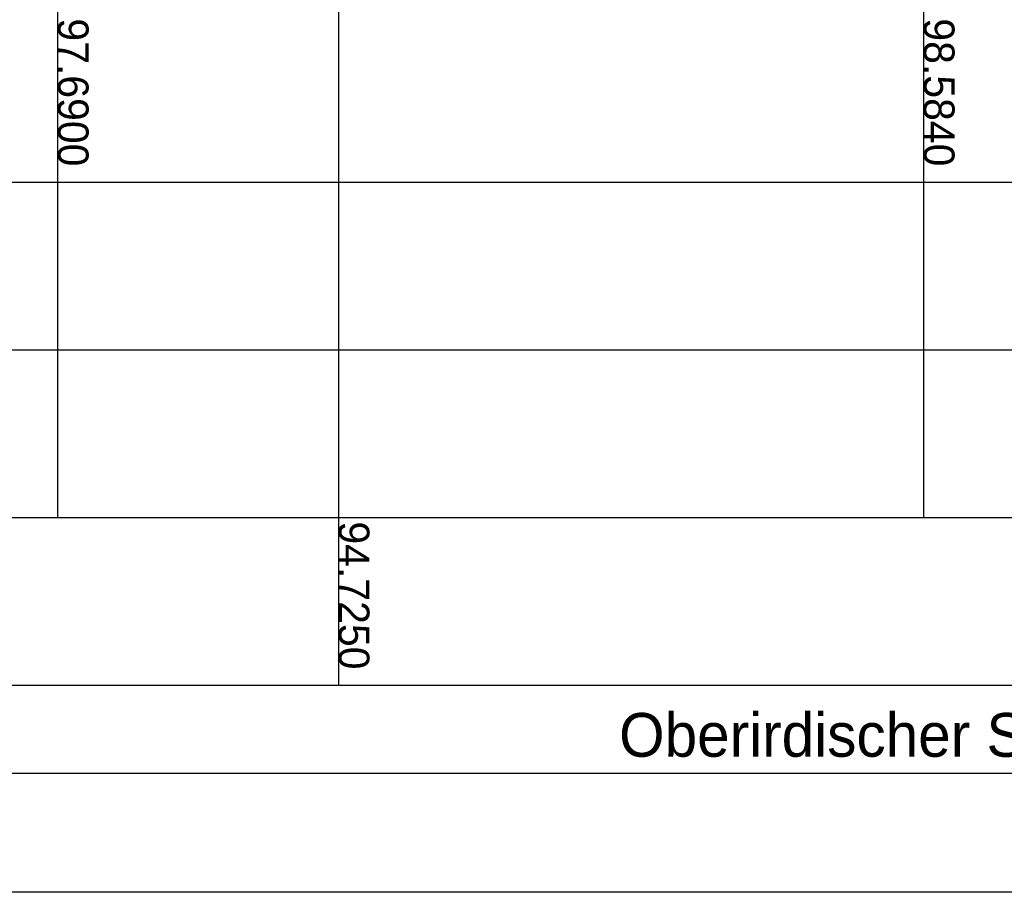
# Model space of a CAD drawing. Header units: metres. Extents: x 3458045 to 3462392, y 5482308 to 5484762.
# Tile 303 of 458: x 3460314 to 3460342, y 5483955 to 5483980. Entities that reach past the tile are written whole.
import ezdxf

# ---------------------------------------------------------------- set-up
doc = ezdxf.new("R2010")
doc.units = ezdxf.units.M
for name, color, linetype, lineweight in [('SP_Höhenplan-Beschriftung-Linien', 2, 'CONTINUOUS', 25), ('SP_Höhenplan-Beschriftung-Linien-Bestandsgelände', 7, 'CONTINUOUS', 25), ('SP_Höhenplan-Beschriftung-Text', 2, 'CONTINUOUS', 25)]:
    doc.layers.add(name, color=color, linetype=linetype, lineweight=lineweight)
doc.layers.add('SP_LAYOUT', color=50, linetype='CONTINUOUS', plot=False)
doc.layers.add('SP_VERM-VA-B44', color=150, linetype='CONTINUOUS')
doc.styles.add('K_ISOCP', font='k_isocp.shx')

msp = doc.modelspace()

# ---------------------------------------------------------------- linework, layer by layer
at = {"layer": 'SP_Höhenplan-Beschriftung-Linien', "color": 1, "linetype": 'ByBlock'}
for p, q in [((3460339.7758, 5484004.8696), (3460339.7758, 5483965.6286)), ((3460315.0336, 5484003.9739), (3460315.0336, 5483965.6286))]:
    msp.add_line(p, q, dxfattribs=at)
at = {"layer": 'SP_Höhenplan-Beschriftung-Linien', "color": 2}
for p, q in [((3460406.594, 5483975.2078), (3459990.95, 5483975.2078)), ((3460406.594, 5483970.4182), (3459990.95, 5483970.4182)), ((3460406.594, 5483965.6286), (3459990.95, 5483965.6286)), ((3460406.594, 5483960.8389), (3459990.95, 5483960.8389))]:
    msp.add_line(p, q, dxfattribs=at)
at = {"layer": 'SP_Höhenplan-Beschriftung-Linien-Bestandsgelände'}
msp.add_line((3460323.0579, 5484004.5117), (3460323.0579, 5483960.8389), dxfattribs=at)
at = {"layer": 'SP_LAYOUT'}
msp.add_lwpolyline([(3459988.5361, 5484045.9145), (3460409.8809, 5484045.9145), (3460409.8809, 5483954.9364), (3459988.5361, 5483954.9364)], close=True, dxfattribs=at)
at = {"layer": 'SP_VERM-VA-B44', "color": 1}
msp.add_line((3460019.6256, 5483958.3376), (3460406.4791, 5483958.3376), dxfattribs=at)

# ---------------------------------------------------------------- texts
at = {"layer": 'SP_Höhenplan-Beschriftung-Text', "char_height": 0.875, "width": 7.557299, "attachment_point": 7, "rotation": 270, "style": 'K_ISOCP'}
for s, insert in [('97.6900', (3460315.0336, 5483979.8989)), ('98.5840', (3460339.7758, 5483979.8989)), ('94.7250', (3460323.0579, 5483965.53))]:
    msp.add_mtext(s, dxfattribs=dict(at, insert=insert))
at = {"layer": 'SP_Höhenplan-Beschriftung-Text', "color": 3, "insert": (3460361.9693, 5483959.2445), "char_height": 1.25, "attachment_point": 5, "style": 'K_ISOCP'}
msp.add_mtext('\\A1;Oberirdischer Streckenabschnitt Richtung Hemshofkreisel/HAST Gartenstraße, neu', dxfattribs=at)

doc.saveas('drawing.dxf')
